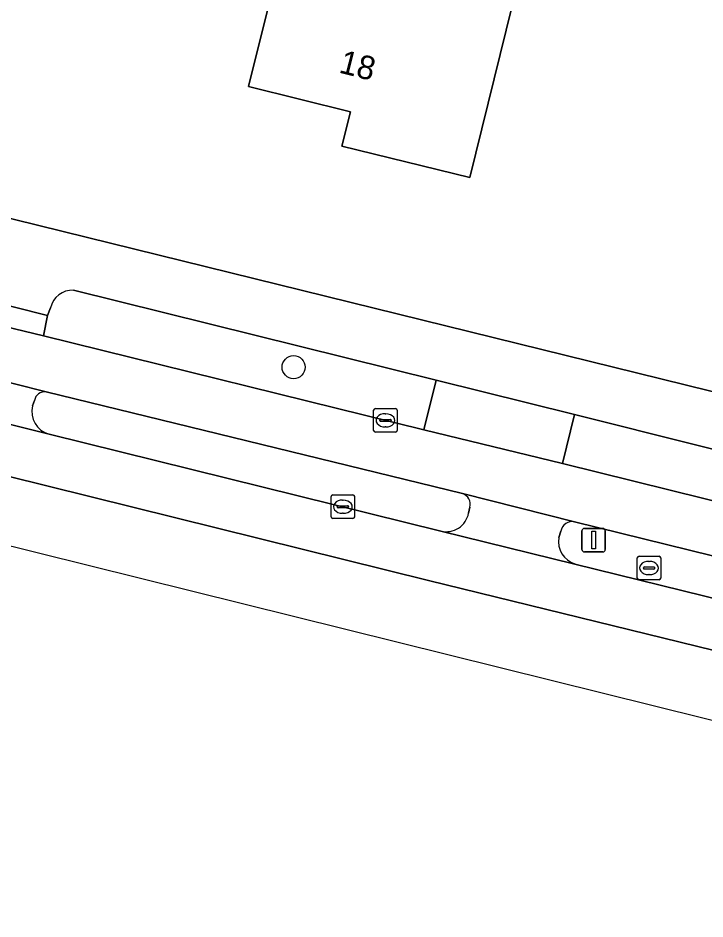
# Model space of a CAD drawing. Extents: x 161347 to 161881, y 382161 to 382804.
# Drawn here: x 161500.15 to 161529.3, y 382161.25 to 382199.49 of the extents above; entities that cross this region are included whole.
import ezdxf

# ---------------------------------------------------------------- set-up
doc = ezdxf.new("R2010")
doc.units = 0
for name, color, linetype in [('IMGEO_Berm_groen', 7, 'Continuous'), ('IMGEO_Boom', 7, 'Continuous'), ('IMGEO_Erf', 7, 'Continuous'), ('IMGEO_Fietspad_gesloten', 7, 'Continuous'), ('IMGEO_Kolk', 7, 'Continuous'), ('IMGEO_Lichtmast', 7, 'Continuous'), ('IMGEO_Pand', 7, 'Continuous'), ('IMGEO_Pand_nummerreeks', 7, 'Continuous'), ('IMGEO_Parkeervlak_gesloten', 7, 'Continuous'), ('IMGEO_Rijbaan_lokaal_gesloten', 7, 'Continuous'), ('IMGEO_Rioolput', 7, 'Continuous'), ('IMGEO_Voetpad_open', 7, 'Continuous')]:
    doc.layers.add(name, color=color, linetype=linetype)

msp = doc.modelspace()

# ---------------------------------------------------------------- linework, layer by layer
at = {"layer": 'IMGEO_Berm_groen'}
for points in [[(161501.525, 382187.183), (161501.403, 382186.862), (161501.233, 382185.995), (161517.367, 382182.012), (161517.888, 382184.124), (161502.505, 382187.939)], [(161519.01, 382179.306), (161501.342, 382183.627)], [(161500.854, 382183.262), (161500.76, 382183.024)], [(161523.76, 382182.658), (161523.26, 382180.579), (161539.929, 382176.444), (161540.229, 382177.6)], [(161539.452, 382178.724), (161523.76, 382182.658)], [(161501.466, 382181.829), (161518.095, 382177.712)], [(161519.272, 382178.474), (161519.326, 382178.721)], [(161539.444, 382174.246), (161523.769, 382178.11)], [(161523.184, 382177.703), (161523.094, 382177.434)], [(161523.782, 382176.315), (161538.439, 382172.703)]]:
    msp.add_lwpolyline(points, dxfattribs=at)
for centre, radius, start, end in [((161502.481, 382186.958), 0.982, 88.5705, 166.7248), ((161501.285, 382183.194), 0.436, 82.506, 171.0834), ((161501.73, 382182.791), 0.998, 166.5105, 254.6383), ((161518.853, 382178.843), 0.489, 345.5387, 71.2145), ((161518.318, 382178.657), 0.971, 256.7221, 349.1167), ((161523.677, 382177.619), 0.5, 79.3364, 170.3183), ((161524.095, 382177.279), 1.013, 171.1712, 251.9981)]:
    msp.add_arc(centre, radius, start, end, dxfattribs=at)
at = {"layer": 'IMGEO_Boom'}
msp.add_circle((161511.843, 382184.67), 0.489, dxfattribs=at)
at = {"layer": 'IMGEO_Erf'}
msp.add_lwpolyline([(161521.906, 382214.547), (161521.571, 382213.17), (161521.55, 382213.087), (161527.773, 382211.569), (161526.554, 382206.562), (161523.431, 382207.322), (161522.367, 382203.068), (161521.898, 382203.183), (161519.33, 382192.723), (161513.891, 382194.058), (161514.255, 382195.504), (161509.937, 382196.584), (161510.991, 382200.854), (161510.26, 382201.041), (161511.472, 382205.978), (161509.284, 382206.511), (161510.262, 382210.524), (161509.311, 382210.784), (161510.528, 382215.776), (161515.918, 382214.462), (161516.273, 382215.92)], close=True, dxfattribs=at)
msp.add_lwpolyline([(161420.378, 382210.687), (161464.013, 382199.817), (161500, 382190.938), (161540.678, 382180.901)], dxfattribs=at)
at = {"layer": 'IMGEO_Fietspad_gesloten'}
for points in [[(161501.233, 382185.995), (161500, 382186.3), (161496.51, 382187.162), (161490.686, 382188.602), (161483.93, 382190.272), (161480.111, 382191.197), (161466.523, 382194.566), (161463.127, 382195.408), (161453.587, 382197.783), (161449.683, 382198.752), (161438.04, 382201.653), (161418.591, 382206.5), (161416.251, 382207.083), (161413.969, 382207.749), (161413.397, 382208.039), (161413.228, 382208.133), (161413.06, 382208.229), (161412.312, 382205.251)], [(161413.236, 382205.52), (161415.308, 382205.003), (161418.403, 382204.211), (161448.631, 382196.696), (161453.454, 382195.498), (161462.581, 382193.233), (161478.779, 382189.246), (161484.015, 382187.92), (161495.709, 382185.028), (161500, 382183.961), (161501.342, 382183.627), (161519.01, 382179.306), (161523.769, 382178.11), (161539.444, 382174.246), (161544.627, 382172.985), (161563.516, 382168.335), (161567.78, 382167.465), (161571.619, 382166.9), (161573.608, 382166.754), (161575.893, 382166.568), (161576.527, 382168.636), (161571.72, 382169.156)], [(161564.988, 382170.326), (161564.377, 382170.458), (161544.687, 382175.272), (161539.929, 382176.444), (161523.26, 382180.579), (161517.367, 382182.012), (161501.233, 382185.995)]]:
    msp.add_lwpolyline(points, dxfattribs=at)
at = {"layer": 'IMGEO_Kolk'}
for p, q in [((161515.242, 382181.987), (161515.242, 382182.839)), ((161515.317, 382182.913), (161516.169, 382182.913)), ((161515.73, 382182.693), (161515.755, 382182.693)), ((161516.243, 382182.839), (161516.243, 382181.987)), ((161515.501, 382182.407), (161515.501, 382182.419)), ((161515.939, 382182.37), (161515.541, 382182.37)), ((161515.544, 382182.456), (161515.942, 382182.456)), ((161515.985, 382182.419), (161515.985, 382182.407)), ((161516.169, 382181.913), (161515.317, 382181.913)), ((161515.753, 382182.133), (161515.728, 382182.133)), ((161513.51, 382179.248), (161514.362, 382179.248)), ((161513.435, 382178.322), (161513.435, 382179.174)), ((161513.923, 382179.028), (161513.948, 382179.028)), ((161514.436, 382179.174), (161514.436, 382178.322)), ((161513.694, 382178.742), (161513.694, 382178.754)), ((161514.132, 382178.705), (161513.734, 382178.705)), ((161513.737, 382178.791), (161514.135, 382178.791)), ((161513.946, 382178.468), (161513.921, 382178.468)), ((161514.178, 382178.754), (161514.178, 382178.742)), ((161514.362, 382178.248), (161513.51, 382178.248))]:
    msp.add_line(p, q, dxfattribs=at)
for points in [[(161515.242, 382181.987), (161515.242, 382182.839)], [(161515.317, 382182.913), (161516.169, 382182.913)], [(161516.243, 382182.839), (161516.243, 382181.987)], [(161516.169, 382181.913), (161515.317, 382181.913)], [(161513.51, 382179.248), (161514.362, 382179.248)], [(161513.435, 382178.322), (161513.435, 382179.174)], [(161514.436, 382179.174), (161514.436, 382178.322)], [(161514.362, 382178.248), (161513.51, 382178.248)]]:
    msp.add_lwpolyline(points, dxfattribs=at)
for centre, radius, start, end in [((161515.319, 382182.837), 0.0765, 91.552, 178.448), ((161515.319, 382182.837), 0.0765, 91.552, 178.448), ((161516.167, 382182.837), 0.0765, 1.552, 88.448), ((161516.167, 382182.837), 0.0765, 1.552, 88.448), ((161515.541, 382182.416), 0.0403, 85.8775, 175.7526), ((161515.538, 382182.406), 0.0366, 178.938, 274.7102), ((161515.942, 382182.413), 0.043, 264.8664, 352.4533), ((161515.946, 382182.418), 0.0386, 1.7309, 96.639), ((161515.319, 382181.989), 0.0765, 181.552, 268.448), ((161515.319, 382181.989), 0.0765, 181.552, 268.448), ((161516.167, 382181.989), 0.0765, 271.552, 358.448), ((161516.167, 382181.989), 0.0765, 271.552, 358.448), ((161513.512, 382179.172), 0.0765, 91.552, 178.448), ((161513.512, 382179.172), 0.0765, 91.552, 178.448), ((161514.36, 382179.172), 0.0765, 1.552, 88.448), ((161514.36, 382179.172), 0.0765, 1.552, 88.448), ((161513.734, 382178.751), 0.0403, 85.8775, 175.7526), ((161513.731, 382178.741), 0.0366, 178.938, 274.7102), ((161514.135, 382178.748), 0.043, 264.8664, 352.4533), ((161514.139, 382178.753), 0.0386, 1.7309, 96.639), ((161513.512, 382178.324), 0.0765, 181.552, 268.448), ((161513.512, 382178.324), 0.0765, 181.552, 268.448), ((161514.36, 382178.324), 0.0765, 271.552, 358.448), ((161514.36, 382178.324), 0.0765, 271.552, 358.448)]:
    msp.add_arc(centre, radius, start, end, dxfattribs=at)
for centre, major_axis, ratio, start_param, end_param in [((161515.729, 382182.413), (-0.387, 0.002), 0.722429, 4.712389, 7.853982), ((161515.754, 382182.413), (-0.39, 0.002), 0.717154, 1.570796, 4.712389), ((161513.922, 382178.748), (-0.387, 0.002), 0.722429, 4.712389, 7.853982), ((161513.947, 382178.748), (-0.39, 0.002), 0.717154, 1.570796, 4.712389)]:
    msp.add_ellipse(centre, major_axis=major_axis, ratio=ratio, start_param=start_param, end_param=end_param, dxfattribs=at)
at = {"layer": 'IMGEO_Lichtmast'}
for p, q in [((161524.083, 382176.927), (161524.083, 382177.727)), ((161524.083, 382177.727), (161524.083, 382176.927)), ((161524.183, 382177.827), (161524.973, 382177.827)), ((161524.973, 382177.827), (161524.183, 382177.827)), ((161525.073, 382177.727), (161525.073, 382176.927)), ((161525.073, 382176.927), (161525.073, 382177.727)), ((161524.973, 382176.827), (161524.183, 382176.827)), ((161524.183, 382176.827), (161524.973, 382176.827))]:
    msp.add_line(p, q, dxfattribs=at)
msp.add_lwpolyline([(161524.503, 382177.702), (161524.653, 382177.702), (161524.653, 382176.952), (161524.503, 382176.952), (161524.503, 382177.702)], dxfattribs=at)
for centre, start, end in [((161524.183, 382177.727), 90, 180), ((161524.183, 382177.727), 90, 180), ((161524.973, 382177.727), 0, 90), ((161524.973, 382177.727), 360, 90), ((161524.183, 382176.927), 180, 270), ((161524.183, 382176.927), 180, 270), ((161524.973, 382176.927), 270, 0), ((161524.973, 382176.927), 270, 0)]:
    msp.add_arc(centre, 0.1, start, end, dxfattribs=at)
at = {"layer": 'IMGEO_Pand'}
msp.add_lwpolyline([(161523.431, 382207.322), (161526.554, 382206.562), (161527.773, 382211.569), (161521.55, 382213.087), (161521.571, 382213.17), (161521.906, 382214.547), (161516.273, 382215.92), (161515.918, 382214.462), (161510.528, 382215.776), (161509.311, 382210.784), (161510.262, 382210.524), (161509.284, 382206.511), (161511.472, 382205.978), (161510.26, 382201.041), (161510.991, 382200.854), (161509.937, 382196.584), (161514.255, 382195.504), (161513.891, 382194.058), (161519.33, 382192.723), (161521.898, 382203.183), (161522.367, 382203.068)], close=True, dxfattribs=at)
at = {"layer": 'IMGEO_Parkeervlak_gesloten'}
for points in [[(161571.104, 382164.701), (161570.133, 382165.693), (161563.09, 382166.989), (161562.741, 382167.053), (161553.68, 382168.99), (161544.683, 382171.197), (161538.439, 382172.703), (161523.782, 382176.315), (161518.095, 382177.712), (161501.466, 382181.829), (161500, 382182.195), (161494.84, 382183.482), (161484.029, 382186.14), (161477.906, 382187.637), (161453.562, 382193.718), (161447.783, 382195.136), (161430.279, 382199.461), (161429.995, 382199.482), (161429.682, 382199.431), (161427.287, 382198.569)], [(161425.904, 382198.493), (161453.047, 382191.62), (161517.576, 382175.615), (161553.188, 382166.887), (161562.35, 382164.929)]]:
    msp.add_lwpolyline(points, dxfattribs=at)
at = {"layer": 'IMGEO_Rijbaan_lokaal_gesloten'}
for points in [[(161562.35, 382164.929), (161553.188, 382166.887), (161517.576, 382175.615), (161453.047, 382191.62), (161425.904, 382198.493)], [(161415.973, 382197.911), (161562.018, 382161.64), (161575.538, 382161.247)]]:
    msp.add_lwpolyline(points, dxfattribs=at)
at = {"layer": 'IMGEO_Rioolput'}
for p, q in [((161526.428, 382175.719), (161526.428, 382176.571)), ((161526.503, 382176.645), (161527.355, 382176.645)), ((161527.429, 382176.571), (161527.429, 382175.719)), ((161526.73, 382176.188), (161527.128, 382176.188)), ((161526.916, 382176.425), (161526.941, 382176.425)), ((161526.687, 382176.139), (161526.687, 382176.151)), ((161527.125, 382176.102), (161526.727, 382176.102)), ((161526.939, 382175.865), (161526.914, 382175.865)), ((161527.171, 382176.151), (161527.171, 382176.139)), ((161527.355, 382175.645), (161526.503, 382175.645))]:
    msp.add_line(p, q, dxfattribs=at)
for points in [[(161526.428, 382175.719), (161526.428, 382176.571)], [(161526.503, 382176.645), (161527.355, 382176.645)], [(161527.429, 382176.571), (161527.429, 382175.719)], [(161527.355, 382175.645), (161526.503, 382175.645)]]:
    msp.add_lwpolyline(points, dxfattribs=at)
for centre, radius, start, end in [((161526.505, 382176.569), 0.0765, 91.552, 178.448), ((161526.505, 382176.569), 0.0765, 91.552, 178.448), ((161527.353, 382176.569), 0.0765, 1.552, 88.448), ((161527.353, 382176.569), 0.0765, 1.552, 88.448), ((161526.727, 382176.148), 0.0403, 85.8775, 175.7526), ((161527.132, 382176.15), 0.0386, 1.7309, 96.639), ((161526.724, 382176.138), 0.0366, 178.938, 274.7102), ((161527.128, 382176.145), 0.043, 264.8664, 352.4533), ((161526.505, 382175.721), 0.0765, 181.552, 268.448), ((161526.505, 382175.721), 0.0765, 181.552, 268.448), ((161527.353, 382175.721), 0.0765, 271.552, 358.448), ((161527.353, 382175.721), 0.0765, 271.552, 358.448)]:
    msp.add_arc(centre, radius, start, end, dxfattribs=at)
for centre, major_axis, ratio, start_param, end_param in [((161526.915, 382176.145), (-0.387, 0.002), 0.722429, 4.712389, 7.853982), ((161526.94, 382176.145), (-0.39, 0.002), 0.717154, 1.570796, 4.712389)]:
    msp.add_ellipse(centre, major_axis=major_axis, ratio=ratio, start_param=start_param, end_param=end_param, dxfattribs=at)
at = {"layer": 'IMGEO_Voetpad_open'}
for points in [[(161540.678, 382180.901), (161500, 382190.938), (161464.013, 382199.817)], [(161496.841, 382188.503), (161496.773, 382188.02), (161500, 382187.213), (161501.403, 382186.862), (161501.525, 382187.183)], [(161502.505, 382187.939), (161517.888, 382184.124), (161523.76, 382182.658), (161539.452, 382178.724)], [(161501.342, 382183.627), (161500, 382183.961), (161495.709, 382185.028)], [(161494.84, 382183.482), (161500, 382182.195), (161501.466, 382181.829)], [(161500.76, 382183.024), (161500.854, 382183.262)], [(161523.769, 382178.11), (161519.01, 382179.306)], [(161519.326, 382178.721), (161519.272, 382178.474)], [(161518.095, 382177.712), (161523.782, 382176.315)], [(161523.094, 382177.434), (161523.184, 382177.703)]]:
    msp.add_lwpolyline(points, dxfattribs=at)
for points in [[(161496.51, 382187.162), (161500, 382186.3), (161501.233, 382185.995), (161501.403, 382186.862), (161500, 382187.213), (161496.773, 382188.02)], [(161523.76, 382182.658), (161517.888, 382184.124), (161517.367, 382182.012), (161523.26, 382180.579)]]:
    msp.add_lwpolyline(points, close=True, dxfattribs=at)
for centre, radius, start, end in [((161502.481, 382186.958), 0.982, 88.5705, 166.7248), ((161501.285, 382183.194), 0.436, 82.506, 171.0834), ((161501.73, 382182.791), 0.998, 166.5105, 254.6383), ((161518.853, 382178.843), 0.489, 345.5387, 71.2145), ((161518.318, 382178.657), 0.971, 256.7221, 349.1167), ((161523.677, 382177.619), 0.5, 79.3364, 170.3183), ((161524.095, 382177.279), 1.013, 171.1712, 251.9981)]:
    msp.add_arc(centre, radius, start, end, dxfattribs=at)

# ---------------------------------------------------------------- texts
at = {"layer": 'IMGEO_Pand_nummerreeks'}
msp.add_text('18', height=1, rotation=345.762, dxfattribs=at).set_placement((161513.725, 382197.185))

doc.saveas('drawing.dxf')
